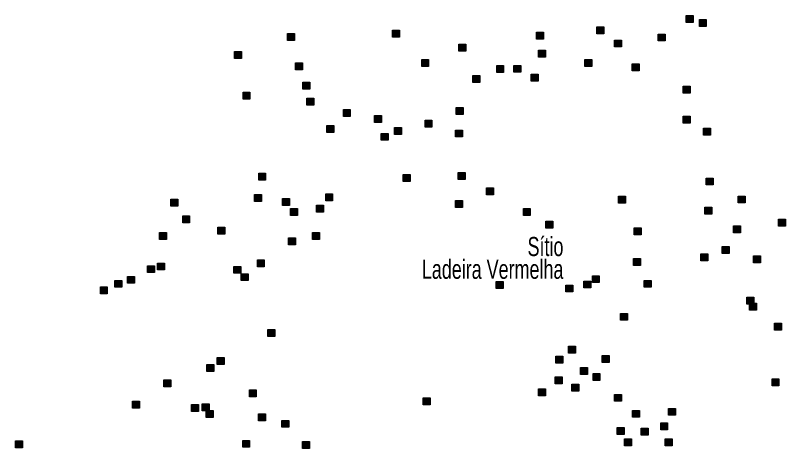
# Model space of a CAD drawing. Extents: x 445.6 to 500, y 8618.1 to 8673.4.
# Drawn here: x 463.34 to 469.77, y 8622.89 to 8626.51 of the extents above; entities that cross this region are included whole.
import ezdxf
from ezdxf.enums import TextEntityAlignment as Align

# ---------------------------------------------------------------- set-up
doc = ezdxf.new("R2010")
doc.units = 0
doc.header["$LTSCALE"] = 0.064
doc.layers.add('2', color=7, linetype='Continuous', lineweight=25)
doc.layers.add('61', color=7, linetype='Continuous')

msp = doc.modelspace()

# ---------------------------------------------------------------- hatches: boundary and pattern name
at = {"layer": '2'}
for points in [[(468.9375, 8626.5097), (468.9955, 8626.5097), (468.9955, 8626.4517), (468.9375, 8626.4517)], [(469.0483, 8626.4763), (469.1063, 8626.4763), (469.1063, 8626.4183), (469.0483, 8626.4183)], [(466.4861, 8626.3854), (466.5441, 8626.3854), (466.5441, 8626.3274), (466.4861, 8626.3274)], [(467.6886, 8626.3688), (467.7466, 8626.3688), (467.7466, 8626.3108), (467.6886, 8626.3108)], [(468.1929, 8626.4132), (468.2509, 8626.4132), (468.2509, 8626.3552), (468.1929, 8626.3552)], [(465.6105, 8626.3576), (465.6685, 8626.3576), (465.6685, 8626.2996), (465.6105, 8626.2996)], [(468.339, 8626.304), (468.397, 8626.304), (468.397, 8626.246), (468.339, 8626.246)], [(468.7047, 8626.354), (468.7627, 8626.354), (468.7627, 8626.296), (468.7047, 8626.296)], [(467.0403, 8626.2687), (467.0983, 8626.2687), (467.0983, 8626.2107), (467.0403, 8626.2107)], [(465.1672, 8626.2076), (465.2252, 8626.2076), (465.2252, 8626.1496), (465.1672, 8626.1496)], [(467.7053, 8626.2187), (467.7633, 8626.2187), (467.7633, 8626.1607), (467.7053, 8626.1607)], [(465.677, 8626.1131), (465.735, 8626.1131), (465.735, 8626.0551), (465.677, 8626.0551)], [(466.7299, 8626.1409), (466.7879, 8626.1409), (466.7879, 8626.0829), (466.7299, 8626.0829)], [(468.0932, 8626.1409), (468.1512, 8626.1409), (468.1512, 8626.0829), (468.0932, 8626.0829)], [(467.3561, 8626.0908), (467.4141, 8626.0908), (467.4141, 8626.0328), (467.3561, 8626.0328)], [(467.4995, 8626.092), (467.5575, 8626.092), (467.5575, 8626.034), (467.4995, 8626.034)], [(468.4886, 8626.1039), (468.5466, 8626.1039), (468.5466, 8626.0459), (468.4886, 8626.0459)], [(467.1566, 8626.0075), (467.2146, 8626.0075), (467.2146, 8625.9495), (467.1566, 8625.9495)], [(467.6443, 8626.0186), (467.7023, 8626.0186), (467.7023, 8625.9606), (467.6443, 8625.9606)], [(465.738, 8625.9519), (465.796, 8625.9519), (465.796, 8625.8939), (465.738, 8625.8939)], [(468.9126, 8625.9178), (468.9706, 8625.9178), (468.9706, 8625.8598), (468.9126, 8625.8598)], [(465.2379, 8625.8669), (465.2959, 8625.8669), (465.2959, 8625.8089), (465.2379, 8625.8089)], [(465.7712, 8625.8185), (465.8292, 8625.8185), (465.8292, 8625.7605), (465.7712, 8625.7605)], [(466.076, 8625.724), (466.134, 8625.724), (466.134, 8625.666), (466.076, 8625.666)], [(467.0181, 8625.7407), (467.0761, 8625.7407), (467.0761, 8625.6827), (467.0181, 8625.6827)], [(466.3365, 8625.674), (466.3945, 8625.674), (466.3945, 8625.616), (466.3365, 8625.616)], [(468.9126, 8625.6677), (468.9706, 8625.6677), (468.9706, 8625.6097), (468.9126, 8625.6097)], [(465.9375, 8625.5906), (465.9955, 8625.5906), (465.9955, 8625.5326), (465.9375, 8625.5326)], [(466.7576, 8625.6351), (466.8156, 8625.6351), (466.8156, 8625.5771), (466.7576, 8625.5771)], [(466.5027, 8625.5739), (466.5607, 8625.5739), (466.5607, 8625.5159), (466.5027, 8625.5159)], [(467.0126, 8625.5517), (467.0706, 8625.5517), (467.0706, 8625.4937), (467.0126, 8625.4937)], [(469.0844, 8625.5676), (469.1424, 8625.5676), (469.1424, 8625.5096), (469.0844, 8625.5096)], [(466.3919, 8625.5239), (466.4499, 8625.5239), (466.4499, 8625.4659), (466.3919, 8625.4659)], [(465.3688, 8625.1909), (465.4268, 8625.1909), (465.4268, 8625.1329), (465.3688, 8625.1329)], [(466.5757, 8625.1796), (466.6337, 8625.1796), (466.6337, 8625.1216), (466.5757, 8625.1216)], [(467.0356, 8625.1963), (467.0936, 8625.1963), (467.0936, 8625.1383), (467.0356, 8625.1383)], [(469.1065, 8625.1508), (469.1645, 8625.1508), (469.1645, 8625.0928), (469.1065, 8625.0928)], [(465.3352, 8625.0127), (465.3932, 8625.0127), (465.3932, 8624.9547), (465.3352, 8624.9547)], [(465.9285, 8625.0186), (465.9865, 8625.0186), (465.9865, 8624.9606), (465.9285, 8624.9606)], [(467.2716, 8625.0698), (467.3296, 8625.0698), (467.3296, 8625.0118), (467.2716, 8625.0118)], [(464.6344, 8624.9742), (464.6924, 8624.9742), (464.6924, 8624.9162), (464.6344, 8624.9162)], [(465.5683, 8624.9797), (465.6263, 8624.9797), (465.6263, 8624.9217), (465.5683, 8624.9217)], [(467.0135, 8624.9628), (467.0715, 8624.9628), (467.0715, 8624.9048), (467.0135, 8624.9048)], [(468.3725, 8624.9993), (468.4305, 8624.9993), (468.4305, 8624.9413), (468.3725, 8624.9413)], [(469.3725, 8625.0007), (469.4305, 8625.0007), (469.4305, 8624.9427), (469.3725, 8624.9427)], [(465.6348, 8624.8963), (465.6928, 8624.8963), (465.6928, 8624.8383), (465.6348, 8624.8383)], [(465.8509, 8624.9241), (465.9089, 8624.9241), (465.9089, 8624.8661), (465.8509, 8624.8661)], [(467.5787, 8624.8961), (467.6367, 8624.8961), (467.6367, 8624.8381), (467.5787, 8624.8381)], [(469.0955, 8624.9062), (469.1535, 8624.9062), (469.1535, 8624.8482), (469.0955, 8624.8482)], [(464.7341, 8624.8353), (464.7921, 8624.8353), (464.7921, 8624.7773), (464.7341, 8624.7773)], [(467.7678, 8624.7905), (467.8258, 8624.7905), (467.8258, 8624.7325), (467.7678, 8624.7325)], [(469.7106, 8624.8062), (469.7686, 8624.8062), (469.7686, 8624.7482), (469.7106, 8624.7482)], [(464.5402, 8624.6963), (464.5982, 8624.6963), (464.5982, 8624.6383), (464.5402, 8624.6383)], [(465.0278, 8624.7408), (465.0858, 8624.7408), (465.0858, 8624.6828), (465.0278, 8624.6828)], [(465.8177, 8624.6962), (465.8757, 8624.6962), (465.8757, 8624.6382), (465.8177, 8624.6382)], [(468.5042, 8624.7349), (468.5622, 8624.7349), (468.5622, 8624.6769), (468.5042, 8624.6769)], [(469.3337, 8624.7506), (469.3917, 8624.7506), (469.3917, 8624.6926), (469.3337, 8624.6926)], [(465.6182, 8624.6518), (465.6762, 8624.6518), (465.6762, 8624.5938), (465.6182, 8624.5938)], [(469.2395, 8624.5783), (469.2975, 8624.5783), (469.2975, 8624.5203), (469.2395, 8624.5203)], [(469.0622, 8624.5172), (469.1202, 8624.5172), (469.1202, 8624.4592), (469.0622, 8624.4592)], [(469.5, 8624.5005), (469.558, 8624.5005), (469.558, 8624.4425), (469.5, 8624.4425)], [(464.5235, 8624.4406), (464.5815, 8624.4406), (464.5815, 8624.3826), (464.5235, 8624.3826)], [(465.3577, 8624.4683), (465.4157, 8624.4683), (465.4157, 8624.4103), (465.3577, 8624.4103)], [(468.4986, 8624.4793), (468.5566, 8624.4793), (468.5566, 8624.4213), (468.4986, 8624.4213)], [(464.4404, 8624.4184), (464.4984, 8624.4184), (464.4984, 8624.3604), (464.4404, 8624.3604)], [(465.1608, 8624.4129), (465.2188, 8624.4129), (465.2188, 8624.3549), (465.1608, 8624.3549)], [(464.2742, 8624.3295), (464.3322, 8624.3295), (464.3322, 8624.2715), (464.2742, 8624.2715)], [(465.2218, 8624.3517), (465.2798, 8624.3517), (465.2798, 8624.2937), (465.2218, 8624.2937)], [(468.155, 8624.3348), (468.213, 8624.3348), (468.213, 8624.2768), (468.155, 8624.2768)], [(464.047, 8624.2406), (464.105, 8624.2406), (464.105, 8624.1826), (464.047, 8624.1826)], [(464.1689, 8624.2961), (464.2269, 8624.2961), (464.2269, 8624.2381), (464.1689, 8624.2381)], [(467.352, 8624.2862), (467.41, 8624.2862), (467.41, 8624.2282), (467.352, 8624.2282)], [(467.9334, 8624.2569), (467.9914, 8624.2569), (467.9914, 8624.1989), (467.9334, 8624.1989)], [(468.083, 8624.2903), (468.141, 8624.2903), (468.141, 8624.2323), (468.083, 8624.2323)], [(468.5873, 8624.2959), (468.6453, 8624.2959), (468.6453, 8624.2379), (468.5873, 8624.2379)], [(469.4446, 8624.1559), (469.5026, 8624.1559), (469.5026, 8624.0979), (469.4446, 8624.0979)], [(469.4667, 8624.1058), (469.5247, 8624.1058), (469.5247, 8624.0478), (469.4667, 8624.0478)], [(468.39, 8624.02), (468.448, 8624.02), (468.448, 8623.962), (468.39, 8623.962)], [(469.6773, 8623.9391), (469.7353, 8623.9391), (469.7353, 8623.8811), (469.6773, 8623.8811)], [(465.4464, 8623.8847), (465.5044, 8623.8847), (465.5044, 8623.8267), (465.4464, 8623.8267)], [(467.9555, 8623.7456), (468.0135, 8623.7456), (468.0135, 8623.6876), (467.9555, 8623.6876)], [(467.8502, 8623.6622), (467.9082, 8623.6622), (467.9082, 8623.6042), (467.8502, 8623.6042)], [(468.2382, 8623.6678), (468.2962, 8623.6678), (468.2962, 8623.6098), (468.2382, 8623.6098)], [(465.0223, 8623.6514), (465.0803, 8623.6514), (465.0803, 8623.5934), (465.0223, 8623.5934)], [(464.9363, 8623.5929), (464.9943, 8623.5929), (464.9943, 8623.5349), (464.9363, 8623.5349)], [(468.0553, 8623.5677), (468.1133, 8623.5677), (468.1133, 8623.5097), (468.0553, 8623.5097)], [(467.8447, 8623.4899), (467.9027, 8623.4899), (467.9027, 8623.4319), (467.8447, 8623.4319)], [(468.1606, 8623.5177), (468.2186, 8623.5177), (468.2186, 8623.4597), (468.1606, 8623.4597)], [(469.6552, 8623.4722), (469.7132, 8623.4722), (469.7132, 8623.4142), (469.6552, 8623.4142)], [(464.5761, 8623.4651), (464.6341, 8623.4651), (464.6341, 8623.4071), (464.5761, 8623.4071)], [(467.9832, 8623.4288), (468.0412, 8623.4288), (468.0412, 8623.3708), (467.9832, 8623.3708)], [(465.291, 8623.3817), (465.349, 8623.3817), (465.349, 8623.3237), (465.291, 8623.3237)], [(467.7062, 8623.3899), (467.7642, 8623.3899), (467.7642, 8623.3319), (467.7062, 8623.3319)], [(468.341, 8623.3432), (468.399, 8623.3432), (468.399, 8623.2852), (468.341, 8623.2852)], [(464.3156, 8623.2872), (464.3736, 8623.2872), (464.3736, 8623.2292), (464.3156, 8623.2292)], [(466.7429, 8623.315), (466.8009, 8623.315), (466.8009, 8623.257), (466.7429, 8623.257)], [(464.8088, 8623.2595), (464.8668, 8623.2595), (464.8668, 8623.2015), (464.8088, 8623.2015)], [(464.8975, 8623.265), (464.9555, 8623.265), (464.9555, 8623.207), (464.8975, 8623.207)], [(468.7899, 8623.2265), (468.8479, 8623.2265), (468.8479, 8623.1685), (468.7899, 8623.1685)], [(464.9307, 8623.2094), (464.9887, 8623.2094), (464.9887, 8623.1514), (464.9307, 8623.1514)], [(465.3685, 8623.1816), (465.4265, 8623.1816), (465.4265, 8623.1236), (465.3685, 8623.1236)], [(468.4909, 8623.2098), (468.5489, 8623.2098), (468.5489, 8623.1518), (468.4909, 8623.1518)], [(465.5625, 8623.1261), (465.6205, 8623.1261), (465.6205, 8623.0681), (465.5625, 8623.0681)], [(468.7256, 8623.1055), (468.7836, 8623.1055), (468.7836, 8623.0475), (468.7256, 8623.0475)], [(468.3632, 8623.0653), (468.4212, 8623.0653), (468.4212, 8623.0073), (468.3632, 8623.0073)], [(468.5627, 8623.0597), (468.6207, 8623.0597), (468.6207, 8623.0017), (468.5627, 8623.0017)], [(463.3374, 8622.9538), (463.3954, 8622.9538), (463.3954, 8622.8958), (463.3374, 8622.8958)], [(465.2355, 8622.9593), (465.2935, 8622.9593), (465.2935, 8622.9013), (465.2355, 8622.9013)], [(468.4241, 8622.9708), (468.4821, 8622.9708), (468.4821, 8622.9128), (468.4241, 8622.9128)], [(468.7622, 8622.9708), (468.8202, 8622.9708), (468.8202, 8622.9128), (468.7622, 8622.9128)], [(465.7343, 8622.9482), (465.7923, 8622.9482), (465.7923, 8622.8902), (465.7343, 8622.8902)]]:
    msp.add_hatch(color=256, dxfattribs=at).paths.add_polyline_path(points)

# ---------------------------------------------------------------- linework, layer by layer
for points in [[(468.9375, 8626.5097), (468.9955, 8626.5097), (468.9955, 8626.4517), (468.9375, 8626.4517)], [(469.0483, 8626.4763), (469.1063, 8626.4763), (469.1063, 8626.4183), (469.0483, 8626.4183)], [(466.4861, 8626.3854), (466.5441, 8626.3854), (466.5441, 8626.3274), (466.4861, 8626.3274)], [(467.6886, 8626.3688), (467.7466, 8626.3688), (467.7466, 8626.3108), (467.6886, 8626.3108)], [(468.1929, 8626.4132), (468.2509, 8626.4132), (468.2509, 8626.3552), (468.1929, 8626.3552)], [(465.6105, 8626.3576), (465.6685, 8626.3576), (465.6685, 8626.2996), (465.6105, 8626.2996)], [(468.339, 8626.304), (468.397, 8626.304), (468.397, 8626.246), (468.339, 8626.246)], [(468.7047, 8626.354), (468.7627, 8626.354), (468.7627, 8626.296), (468.7047, 8626.296)], [(467.0403, 8626.2687), (467.0983, 8626.2687), (467.0983, 8626.2107), (467.0403, 8626.2107)], [(465.1672, 8626.2076), (465.2252, 8626.2076), (465.2252, 8626.1496), (465.1672, 8626.1496)], [(467.7053, 8626.2187), (467.7633, 8626.2187), (467.7633, 8626.1607), (467.7053, 8626.1607)], [(465.677, 8626.1131), (465.735, 8626.1131), (465.735, 8626.0551), (465.677, 8626.0551)], [(466.7299, 8626.1409), (466.7879, 8626.1409), (466.7879, 8626.0829), (466.7299, 8626.0829)], [(468.0932, 8626.1409), (468.1512, 8626.1409), (468.1512, 8626.0829), (468.0932, 8626.0829)], [(467.3561, 8626.0908), (467.4141, 8626.0908), (467.4141, 8626.0328), (467.3561, 8626.0328)], [(467.4995, 8626.092), (467.5575, 8626.092), (467.5575, 8626.034), (467.4995, 8626.034)], [(468.4886, 8626.1039), (468.5466, 8626.1039), (468.5466, 8626.0459), (468.4886, 8626.0459)], [(467.1566, 8626.0075), (467.2146, 8626.0075), (467.2146, 8625.9495), (467.1566, 8625.9495)], [(467.6443, 8626.0186), (467.7023, 8626.0186), (467.7023, 8625.9606), (467.6443, 8625.9606)], [(465.738, 8625.9519), (465.796, 8625.9519), (465.796, 8625.8939), (465.738, 8625.8939)], [(468.9126, 8625.9178), (468.9706, 8625.9178), (468.9706, 8625.8598), (468.9126, 8625.8598)], [(465.2379, 8625.8669), (465.2959, 8625.8669), (465.2959, 8625.8089), (465.2379, 8625.8089)], [(465.7712, 8625.8185), (465.8292, 8625.8185), (465.8292, 8625.7605), (465.7712, 8625.7605)], [(466.076, 8625.724), (466.134, 8625.724), (466.134, 8625.666), (466.076, 8625.666)], [(467.0181, 8625.7407), (467.0761, 8625.7407), (467.0761, 8625.6827), (467.0181, 8625.6827)], [(466.3365, 8625.674), (466.3945, 8625.674), (466.3945, 8625.616), (466.3365, 8625.616)], [(468.9126, 8625.6677), (468.9706, 8625.6677), (468.9706, 8625.6097), (468.9126, 8625.6097)], [(465.9375, 8625.5906), (465.9955, 8625.5906), (465.9955, 8625.5326), (465.9375, 8625.5326)], [(466.7576, 8625.6351), (466.8156, 8625.6351), (466.8156, 8625.5771), (466.7576, 8625.5771)], [(466.5027, 8625.5739), (466.5607, 8625.5739), (466.5607, 8625.5159), (466.5027, 8625.5159)], [(467.0126, 8625.5517), (467.0706, 8625.5517), (467.0706, 8625.4937), (467.0126, 8625.4937)], [(469.0844, 8625.5676), (469.1424, 8625.5676), (469.1424, 8625.5096), (469.0844, 8625.5096)], [(466.3919, 8625.5239), (466.4499, 8625.5239), (466.4499, 8625.4659), (466.3919, 8625.4659)], [(465.3688, 8625.1909), (465.4268, 8625.1909), (465.4268, 8625.1329), (465.3688, 8625.1329)], [(466.5757, 8625.1796), (466.6337, 8625.1796), (466.6337, 8625.1216), (466.5757, 8625.1216)], [(467.0356, 8625.1963), (467.0936, 8625.1963), (467.0936, 8625.1383), (467.0356, 8625.1383)], [(469.1065, 8625.1508), (469.1645, 8625.1508), (469.1645, 8625.0928), (469.1065, 8625.0928)], [(465.3352, 8625.0127), (465.3932, 8625.0127), (465.3932, 8624.9547), (465.3352, 8624.9547)], [(465.9285, 8625.0186), (465.9865, 8625.0186), (465.9865, 8624.9606), (465.9285, 8624.9606)], [(467.2716, 8625.0698), (467.3296, 8625.0698), (467.3296, 8625.0118), (467.2716, 8625.0118)], [(464.6344, 8624.9742), (464.6924, 8624.9742), (464.6924, 8624.9162), (464.6344, 8624.9162)], [(465.5683, 8624.9797), (465.6263, 8624.9797), (465.6263, 8624.9217), (465.5683, 8624.9217)], [(467.0135, 8624.9628), (467.0715, 8624.9628), (467.0715, 8624.9048), (467.0135, 8624.9048)], [(468.3725, 8624.9993), (468.4305, 8624.9993), (468.4305, 8624.9413), (468.3725, 8624.9413)], [(469.3725, 8625.0007), (469.4305, 8625.0007), (469.4305, 8624.9427), (469.3725, 8624.9427)], [(465.6348, 8624.8963), (465.6928, 8624.8963), (465.6928, 8624.8383), (465.6348, 8624.8383)], [(465.8509, 8624.9241), (465.9089, 8624.9241), (465.9089, 8624.8661), (465.8509, 8624.8661)], [(467.5787, 8624.8961), (467.6367, 8624.8961), (467.6367, 8624.8381), (467.5787, 8624.8381)], [(469.0955, 8624.9062), (469.1535, 8624.9062), (469.1535, 8624.8482), (469.0955, 8624.8482)], [(464.7341, 8624.8353), (464.7921, 8624.8353), (464.7921, 8624.7773), (464.7341, 8624.7773)], [(467.7678, 8624.7905), (467.8258, 8624.7905), (467.8258, 8624.7325), (467.7678, 8624.7325)], [(469.7106, 8624.8062), (469.7686, 8624.8062), (469.7686, 8624.7482), (469.7106, 8624.7482)], [(464.5402, 8624.6963), (464.5982, 8624.6963), (464.5982, 8624.6383), (464.5402, 8624.6383)], [(465.0278, 8624.7408), (465.0858, 8624.7408), (465.0858, 8624.6828), (465.0278, 8624.6828)], [(465.8177, 8624.6962), (465.8757, 8624.6962), (465.8757, 8624.6382), (465.8177, 8624.6382)], [(468.5042, 8624.7349), (468.5622, 8624.7349), (468.5622, 8624.6769), (468.5042, 8624.6769)], [(469.3337, 8624.7506), (469.3917, 8624.7506), (469.3917, 8624.6926), (469.3337, 8624.6926)], [(465.6182, 8624.6518), (465.6762, 8624.6518), (465.6762, 8624.5938), (465.6182, 8624.5938)], [(469.2395, 8624.5783), (469.2975, 8624.5783), (469.2975, 8624.5203), (469.2395, 8624.5203)], [(469.0622, 8624.5172), (469.1202, 8624.5172), (469.1202, 8624.4592), (469.0622, 8624.4592)], [(469.5, 8624.5005), (469.558, 8624.5005), (469.558, 8624.4425), (469.5, 8624.4425)], [(464.5235, 8624.4406), (464.5815, 8624.4406), (464.5815, 8624.3826), (464.5235, 8624.3826)], [(465.3577, 8624.4683), (465.4157, 8624.4683), (465.4157, 8624.4103), (465.3577, 8624.4103)], [(468.4986, 8624.4793), (468.5566, 8624.4793), (468.5566, 8624.4213), (468.4986, 8624.4213)], [(464.4404, 8624.4184), (464.4984, 8624.4184), (464.4984, 8624.3604), (464.4404, 8624.3604)], [(465.1608, 8624.4129), (465.2188, 8624.4129), (465.2188, 8624.3549), (465.1608, 8624.3549)], [(464.2742, 8624.3295), (464.3322, 8624.3295), (464.3322, 8624.2715), (464.2742, 8624.2715)], [(465.2218, 8624.3517), (465.2798, 8624.3517), (465.2798, 8624.2937), (465.2218, 8624.2937)], [(468.155, 8624.3348), (468.213, 8624.3348), (468.213, 8624.2768), (468.155, 8624.2768)], [(464.047, 8624.2406), (464.105, 8624.2406), (464.105, 8624.1826), (464.047, 8624.1826)], [(464.1689, 8624.2961), (464.2269, 8624.2961), (464.2269, 8624.2381), (464.1689, 8624.2381)], [(467.352, 8624.2862), (467.41, 8624.2862), (467.41, 8624.2282), (467.352, 8624.2282)], [(467.9334, 8624.2569), (467.9914, 8624.2569), (467.9914, 8624.1989), (467.9334, 8624.1989)], [(468.083, 8624.2903), (468.141, 8624.2903), (468.141, 8624.2323), (468.083, 8624.2323)], [(468.5873, 8624.2959), (468.6453, 8624.2959), (468.6453, 8624.2379), (468.5873, 8624.2379)], [(469.4446, 8624.1559), (469.5026, 8624.1559), (469.5026, 8624.0979), (469.4446, 8624.0979)], [(469.4667, 8624.1058), (469.5247, 8624.1058), (469.5247, 8624.0478), (469.4667, 8624.0478)], [(468.39, 8624.02), (468.448, 8624.02), (468.448, 8623.962), (468.39, 8623.962)], [(469.6773, 8623.9391), (469.7353, 8623.9391), (469.7353, 8623.8811), (469.6773, 8623.8811)], [(465.4464, 8623.8847), (465.5044, 8623.8847), (465.5044, 8623.8267), (465.4464, 8623.8267)], [(467.9555, 8623.7456), (468.0135, 8623.7456), (468.0135, 8623.6876), (467.9555, 8623.6876)], [(467.8502, 8623.6622), (467.9082, 8623.6622), (467.9082, 8623.6042), (467.8502, 8623.6042)], [(468.2382, 8623.6678), (468.2962, 8623.6678), (468.2962, 8623.6098), (468.2382, 8623.6098)], [(465.0223, 8623.6514), (465.0803, 8623.6514), (465.0803, 8623.5934), (465.0223, 8623.5934)], [(464.9363, 8623.5929), (464.9943, 8623.5929), (464.9943, 8623.5349), (464.9363, 8623.5349)], [(468.0553, 8623.5677), (468.1133, 8623.5677), (468.1133, 8623.5097), (468.0553, 8623.5097)], [(467.8447, 8623.4899), (467.9027, 8623.4899), (467.9027, 8623.4319), (467.8447, 8623.4319)], [(468.1606, 8623.5177), (468.2186, 8623.5177), (468.2186, 8623.4597), (468.1606, 8623.4597)], [(469.6552, 8623.4722), (469.7132, 8623.4722), (469.7132, 8623.4142), (469.6552, 8623.4142)], [(464.5761, 8623.4651), (464.6341, 8623.4651), (464.6341, 8623.4071), (464.5761, 8623.4071)], [(467.9832, 8623.4288), (468.0412, 8623.4288), (468.0412, 8623.3708), (467.9832, 8623.3708)], [(465.291, 8623.3817), (465.349, 8623.3817), (465.349, 8623.3237), (465.291, 8623.3237)], [(467.7062, 8623.3899), (467.7642, 8623.3899), (467.7642, 8623.3319), (467.7062, 8623.3319)], [(468.341, 8623.3432), (468.399, 8623.3432), (468.399, 8623.2852), (468.341, 8623.2852)], [(464.3156, 8623.2872), (464.3736, 8623.2872), (464.3736, 8623.2292), (464.3156, 8623.2292)], [(466.7429, 8623.315), (466.8009, 8623.315), (466.8009, 8623.257), (466.7429, 8623.257)], [(464.8088, 8623.2595), (464.8668, 8623.2595), (464.8668, 8623.2015), (464.8088, 8623.2015)], [(464.8975, 8623.265), (464.9555, 8623.265), (464.9555, 8623.207), (464.8975, 8623.207)], [(468.7899, 8623.2265), (468.8479, 8623.2265), (468.8479, 8623.1685), (468.7899, 8623.1685)], [(464.9307, 8623.2094), (464.9887, 8623.2094), (464.9887, 8623.1514), (464.9307, 8623.1514)], [(465.3685, 8623.1816), (465.4265, 8623.1816), (465.4265, 8623.1236), (465.3685, 8623.1236)], [(468.4909, 8623.2098), (468.5489, 8623.2098), (468.5489, 8623.1518), (468.4909, 8623.1518)], [(465.5625, 8623.1261), (465.6205, 8623.1261), (465.6205, 8623.0681), (465.5625, 8623.0681)], [(468.7256, 8623.1055), (468.7836, 8623.1055), (468.7836, 8623.0475), (468.7256, 8623.0475)], [(468.3632, 8623.0653), (468.4212, 8623.0653), (468.4212, 8623.0073), (468.3632, 8623.0073)], [(468.5627, 8623.0597), (468.6207, 8623.0597), (468.6207, 8623.0017), (468.5627, 8623.0017)], [(463.3374, 8622.9538), (463.3954, 8622.9538), (463.3954, 8622.8958), (463.3374, 8622.8958)], [(465.2355, 8622.9593), (465.2935, 8622.9593), (465.2935, 8622.9013), (465.2355, 8622.9013)], [(468.4241, 8622.9708), (468.4821, 8622.9708), (468.4821, 8622.9128), (468.4241, 8622.9128)], [(468.7622, 8622.9708), (468.8202, 8622.9708), (468.8202, 8622.9128), (468.7622, 8622.9128)], [(465.7343, 8622.9482), (465.7923, 8622.9482), (465.7923, 8622.8902), (465.7343, 8622.8902)]]:
    msp.add_lwpolyline(points, close=True, dxfattribs=at)

# ---------------------------------------------------------------- texts
at = {"layer": '61', "width": 0.7}
for s, p in [('Sítio', (467.9135, 8624.4987)), ('Ladeira Vermelha', (467.9135, 8624.3087))]:
    msp.add_text(s, height=0.16, dxfattribs=at).set_placement(p, align=Align.RIGHT)

doc.saveas('drawing.dxf')
